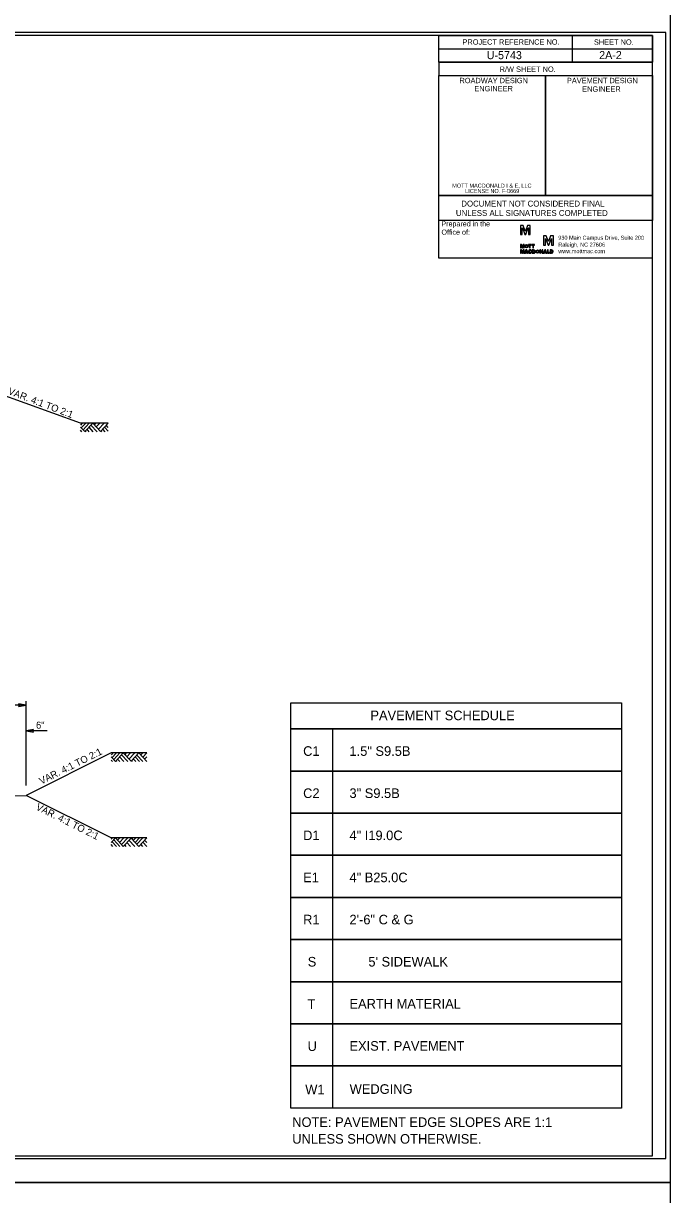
# Model space of a CAD drawing. Extents: x 1901670 to 1902225, y 193498 to 194278.
# Drawn here: x 1902073.7 to 1902134.2, y 194046.9 to 194156.6 of the extents above; entities that cross this region are included whole.
import ezdxf

# ---------------------------------------------------------------- set-up
doc = ezdxf.new("R2010")
doc.units = 0
for name, color, linetype in [('Old_Level_1', 7, 'Continuous'), ('Old_Level_2', 7, 'Continuous'), ('Old_Level_42', 7, 'Continuous'), ('Old_Level_45', 7, 'Continuous'), ('Prop Dimension', 7, 'Continuous'), ('Prop Dimension Text', 7, 'Continuous'), ('Prop Pavement Schedule Description CELL', 7, 'Continuous'), ('Sheet Border Standard 30in CELL', 7, 'Continuous'), ('Sheet Cutting Line CELL', 7, 'Continuous'), ('Sheet Data Field CELL', 7, 'Continuous'), ('Sheet Plot Border Inside CELL', 7, 'Continuous'), ('Sheet Plot Border Outside CELL', 7, 'Continuous'), ('Sheet Sticker Exception Certification CELL', 7, 'Continuous'), ('Typical Pavement Slope CELL', 7, 'Continuous'), ('Typical Terminator CELL', 7, 'Continuous')]:
    doc.layers.add(name, color=color, linetype=linetype)

# ---------------------------------------------------------------- blocks, each defined once
blk = doc.blocks.new('TERMINATOR')
at = {"layer": 'Typical Terminator CELL'}
blk.add_lwpolyline([(-0.469, 0.081), (0, 0), (-0.471, -0.083), (-0.411, 0)], close=True, dxfattribs=at)

msp = doc.modelspace()

# ---------------------------------------------------------------- linework, layer by layer
at = {"layer": 'Old_Level_1'}
for p, q in [((1902079.16, 194119.18), (1902078.99, 194118.99)), ((1902079.4, 194118.38), (1902078.99, 194118.81)), ((1902079.13, 194118.37), (1902078.99, 194118.51)), ((1902079.48, 194119.18), (1902079.07, 194118.73)), ((1902079.82, 194119.18), (1902079.24, 194118.55)), ((1902080.14, 194119.18), (1902079.4, 194118.38)), ((1902079.53, 194118.37), (1902079.46, 194118.45)), ((1902079.82, 194118.37), (1902079.61, 194118.6)), ((1902080.19, 194118.37), (1902079.79, 194118.8)), ((1902080.56, 194118.37), (1902079.97, 194119)), ((1902080.87, 194118.39), (1902080.14, 194119.18)), ((1902080.4, 194119.18), (1902080.27, 194119.03)), ((1902080.8, 194119.18), (1902080.47, 194118.82)), ((1902081.2, 194119.18), (1902080.67, 194118.6)), ((1902081.59, 194119.17), (1902080.87, 194118.39)), ((1902080.99, 194118.37), (1902080.92, 194118.45)), ((1902081.31, 194118.37), (1902081.08, 194118.61)), ((1902081.59, 194118.43), (1902081.25, 194118.8)), ((1902081.59, 194118.77), (1902081.41, 194118.97)), ((1902082.03, 194088.28), (1902081.86, 194088.09)), ((1902082.26, 194087.48), (1902081.86, 194087.91)), ((1902081.99, 194087.47), (1902081.86, 194087.61)), ((1902082.35, 194088.28), (1902081.93, 194087.83)), ((1902082.68, 194088.28), (1902082.1, 194087.65)), ((1902083, 194088.28), (1902082.26, 194087.48)), ((1902082.39, 194087.47), (1902082.32, 194087.55)), ((1902082.69, 194087.47), (1902082.47, 194087.7)), ((1902083.05, 194087.47), (1902082.65, 194087.9)), ((1902083.42, 194087.47), (1902082.84, 194088.1)), ((1902083.73, 194087.49), (1902083, 194088.28)), ((1902083.27, 194088.28), (1902083.13, 194088.13)), ((1902083.67, 194088.28), (1902083.34, 194087.92)), ((1902084.07, 194088.28), (1902083.53, 194087.7)), ((1902084.46, 194088.27), (1902083.73, 194087.49)), ((1902083.86, 194087.47), (1902083.79, 194087.55)), ((1902084.17, 194087.47), (1902083.94, 194087.71)), ((1902084.52, 194087.47), (1902084.12, 194087.9)), ((1902084.83, 194087.47), (1902084.27, 194088.07)), ((1902085.2, 194087.47), (1902084.46, 194088.27)), ((1902084.82, 194088.28), (1902084.64, 194088.08)), ((1902085.2, 194088.28), (1902084.82, 194087.87)), ((1902085.2, 194087.91), (1902084.99, 194087.69)), ((1902081.99, 194080.32), (1902081.86, 194080.18)), ((1902082.26, 194080.31), (1902081.86, 194079.88)), ((1902082.35, 194079.51), (1902081.93, 194079.96)), ((1902082.68, 194079.51), (1902082.1, 194080.14)), ((1902083, 194079.52), (1902082.26, 194080.31)), ((1902082.39, 194080.32), (1902082.32, 194080.25)), ((1902082.69, 194080.32), (1902082.47, 194080.09)), ((1902083.05, 194080.32), (1902082.65, 194079.89)), ((1902083.42, 194080.32), (1902082.84, 194079.69)), ((1902083.73, 194080.3), (1902083, 194079.52)), ((1902083.67, 194079.51), (1902083.34, 194079.87)), ((1902084.07, 194079.51), (1902083.53, 194080.09)), ((1902084.46, 194079.52), (1902083.73, 194080.3)), ((1902083.86, 194080.32), (1902083.79, 194080.24)), ((1902084.17, 194080.32), (1902083.94, 194080.08)), ((1902084.52, 194080.32), (1902084.12, 194079.89)), ((1902084.83, 194080.32), (1902084.27, 194079.72)), ((1902085.2, 194080.32), (1902084.46, 194079.52)), ((1902085.2, 194079.51), (1902084.82, 194079.92)), ((1902085.2, 194079.88), (1902084.99, 194080.1)), ((1902082.03, 194079.51), (1902081.86, 194079.7)), ((1902083.27, 194079.51), (1902083.13, 194079.66)), ((1902084.82, 194079.51), (1902084.64, 194079.72))]:
    msp.add_line(p, q, dxfattribs=at)
msp.add_lwpolyline([(1902081.59, 194119.18), (1902078.99, 194119.18)], dxfattribs=at)
at = {"layer": 'Old_Level_2'}
for p, q in [((1902120.44, 194137.7), (1902120.18, 194137.7)), ((1902120.18, 194137.7), (1902120.18, 194136.85)), ((1902120.18, 194136.85), (1902120.36, 194136.85)), ((1902120.36, 194136.85), (1902120.36, 194137.46)), ((1902120.36, 194137.46), (1902120.37, 194137.46)), ((1902120.37, 194137.46), (1902120.61, 194136.85)), ((1902120.64, 194137.17), (1902120.44, 194137.7)), ((1902120.61, 194136.85), (1902120.68, 194136.85)), ((1902120.65, 194137.17), (1902120.64, 194137.17)), ((1902120.64, 194137.17), (1902120.64, 194137.17)), ((1902120.85, 194137.7), (1902120.65, 194137.17)), ((1902120.65, 194137.17), (1902120.65, 194137.17)), ((1902120.68, 194136.85), (1902120.92, 194137.46)), ((1902121.1, 194137.7), (1902120.85, 194137.7)), ((1902120.92, 194137.46), (1902120.93, 194137.46)), ((1902120.93, 194137.46), (1902120.93, 194136.85)), ((1902120.93, 194136.85), (1902121.1, 194136.85)), ((1902121.1, 194136.85), (1902121.1, 194137.7)), ((1902120.28, 194135.92), (1902120.18, 194135.92)), ((1902120.18, 194135.92), (1902120.18, 194135.59)), ((1902120.25, 194135.59), (1902120.25, 194135.83)), ((1902120.25, 194135.83), (1902120.25, 194135.83)), ((1902120.25, 194135.83), (1902120.35, 194135.59)), ((1902120.25, 194135.83), (1902120.25, 194135.83)), ((1902120.36, 194135.72), (1902120.28, 194135.92)), ((1902120.44, 194135.92), (1902120.36, 194135.72)), ((1902120.38, 194135.59), (1902120.47, 194135.83)), ((1902120.54, 194135.92), (1902120.44, 194135.92)), ((1902120.47, 194135.83), (1902120.47, 194135.83)), ((1902120.47, 194135.83), (1902120.47, 194135.59)), ((1902120.47, 194135.83), (1902120.47, 194135.83)), ((1902120.47, 194135.83), (1902120.47, 194135.83)), ((1902120.54, 194135.59), (1902120.54, 194135.92)), ((1902120.54, 194135.59), (1902120.54, 194135.92)), ((1902122.6, 194136.71), (1902122.35, 194136.71)), ((1902122.35, 194136.71), (1902122.35, 194135.86)), ((1902122.35, 194135.86), (1902122.53, 194135.86)), ((1902122.53, 194135.86), (1902122.53, 194136.47)), ((1902122.53, 194136.47), (1902122.53, 194136.47)), ((1902122.53, 194136.47), (1902122.77, 194135.86)), ((1902122.8, 194136.18), (1902122.6, 194136.71)), ((1902122.77, 194135.86), (1902122.85, 194135.86)), ((1902122.81, 194136.18), (1902122.8, 194136.18)), ((1902122.8, 194136.18), (1902122.8, 194136.18)), ((1902123.01, 194136.71), (1902122.81, 194136.18)), ((1902122.81, 194136.18), (1902122.81, 194136.18)), ((1902122.85, 194135.86), (1902123.08, 194136.47)), ((1902123.27, 194136.71), (1902123.01, 194136.71)), ((1902123.08, 194136.47), (1902123.09, 194136.47)), ((1902123.09, 194136.47), (1902123.09, 194135.86)), ((1902123.09, 194135.86), (1902123.27, 194135.86)), ((1902123.27, 194135.86), (1902123.27, 194136.71)), ((1902120.18, 194135.59), (1902120.25, 194135.59)), ((1902120.28, 194135.41), (1902120.18, 194135.41)), ((1902120.18, 194135.41), (1902120.18, 194135.09)), ((1902120.18, 194135.09), (1902120.25, 194135.09)), ((1902120.25, 194135.09), (1902120.25, 194135.32)), ((1902120.25, 194135.32), (1902120.25, 194135.32)), ((1902120.25, 194135.32), (1902120.35, 194135.09)), ((1902120.36, 194135.21), (1902120.28, 194135.41)), ((1902120.35, 194135.59), (1902120.38, 194135.59)), ((1902120.35, 194135.09), (1902120.38, 194135.09)), ((1902120.44, 194135.41), (1902120.36, 194135.21)), ((1902120.38, 194135.09), (1902120.47, 194135.32)), ((1902120.54, 194135.41), (1902120.44, 194135.41)), ((1902120.47, 194135.59), (1902120.54, 194135.59)), ((1902120.47, 194135.32), (1902120.47, 194135.32)), ((1902120.47, 194135.32), (1902120.47, 194135.09)), ((1902120.47, 194135.09), (1902120.54, 194135.09)), ((1902120.54, 194135.09), (1902120.54, 194135.41)), ((1902121.22, 194135.16), (1902121.16, 194135.18)), ((1902121.22, 194135.16), (1902121.16, 194135.18)), ((1902121.17, 194135.31), (1902121.23, 194135.33)), ((1902121.17, 194135.31), (1902121.23, 194135.33)), ((1902121.42, 194135.41), (1902121.27, 194135.41)), ((1902121.27, 194135.41), (1902121.27, 194135.25)), ((1902121.27, 194135.25), (1902121.27, 194135.09)), ((1902121.27, 194135.09), (1902121.42, 194135.09)), ((1902121.34, 194135.15), (1902121.34, 194135.35)), ((1902121.34, 194135.35), (1902121.42, 194135.35)), ((1902121.42, 194135.15), (1902121.34, 194135.15)), ((1902122.96, 194135.41), (1902122.96, 194135.41)), ((1902123.1, 194135.41), (1902122.96, 194135.41)), ((1902122.96, 194135.41), (1902122.96, 194135.25)), ((1902122.96, 194135.25), (1902122.96, 194135.09)), ((1902122.96, 194135.09), (1902123.1, 194135.09)), ((1902123.02, 194135.15), (1902123.02, 194135.35)), ((1902123.02, 194135.35), (1902123.1, 194135.35)), ((1902123.1, 194135.15), (1902123.02, 194135.15)), ((1902123.1, 194135.35), (1902123.1, 194135.35))]:
    msp.add_line(p, q, dxfattribs=at)
for points in [[(1902120.95, 194135.86), (1902121.04, 194135.86), (1902121.04, 194135.59), (1902121.11, 194135.59), (1902121.11, 194135.86), (1902121.2, 194135.86), (1902121.2, 194135.92), (1902120.95, 194135.92), (1902120.95, 194135.86)], [(1902121.24, 194135.86), (1902121.34, 194135.86), (1902121.34, 194135.59), (1902121.41, 194135.59), (1902121.41, 194135.86), (1902121.5, 194135.86), (1902121.5, 194135.92), (1902121.24, 194135.92), (1902121.24, 194135.86)], [(1902120.58, 194135.09), (1902120.65, 194135.09), (1902120.68, 194135.14), (1902120.82, 194135.14), (1902120.84, 194135.09), (1902120.91, 194135.09), (1902120.79, 194135.41), (1902120.7, 194135.41), (1902120.58, 194135.09)], [(1902120.69, 194135.2), (1902120.75, 194135.34), (1902120.8, 194135.2), (1902120.69, 194135.2)], [(1902122.07, 194135.3), (1902122.07, 194135.3), (1902122.23, 194135.09), (1902122.29, 194135.09), (1902122.29, 194135.41), (1902122.23, 194135.41), (1902122.23, 194135.21), (1902122.07, 194135.41), (1902122, 194135.41), (1902122, 194135.09), (1902122.07, 194135.09), (1902122.07, 194135.3)], [(1902122.33, 194135.09), (1902122.41, 194135.09), (1902122.43, 194135.14), (1902122.57, 194135.14), (1902122.59, 194135.09), (1902122.67, 194135.09), (1902122.54, 194135.41), (1902122.46, 194135.41), (1902122.33, 194135.09)], [(1902122.45, 194135.2), (1902122.5, 194135.34), (1902122.56, 194135.2), (1902122.45, 194135.2)], [(1902122.92, 194135.09), (1902122.92, 194135.15), (1902122.78, 194135.15), (1902122.78, 194135.41), (1902122.71, 194135.41), (1902122.71, 194135.09), (1902122.92, 194135.09)], [(1902122.92, 194135.09), (1902122.92, 194135.15), (1902122.78, 194135.15), (1902122.78, 194135.41), (1902122.71, 194135.41), (1902122.71, 194135.09), (1902122.92, 194135.09), (1902122.92, 194135.15)]]:
    msp.add_lwpolyline(points, dxfattribs=at)
msp.add_arc((1902123.1, 194135.25), 0.162, 270, 90, dxfattribs=at)
for centre, major_axis, ratio in [((1902120.76, 194135.76), (0, 0.162), 0.993118), ((1902120.76, 194135.76), (0, 0.106), 0.916103), ((1902121.79, 194135.25), (0, 0.162), 0.993118), ((1902121.79, 194135.25), (0, 0.106), 0.916103)]:
    msp.add_ellipse(centre, major_axis=major_axis, ratio=ratio, dxfattribs=at)
for centre, major_axis, ratio, start_param, end_param in [((1902121.09, 194135.25), (0, 0.162), 0.993118, 5.246647, 10.366427), ((1902121.09, 194135.25), (0, 0.162), 0.993118, 5.246647, 10.366427), ((1902121.09, 194135.25), (0, 0.106), 0.916103, 5.276876, 9.424778), ((1902121.09, 194135.25), (0, 0.106), 0.916103, 5.276876, 10.296021), ((1902121.09, 194135.25), (0, 0.106), 0.916103, 3.141593, 4.012835), ((1902121.42, 194135.25), (0, -0.162), 0.930276, 0, 3.141593), ((1902121.42, 194135.25), (0, -0.101), 0.900832, 0, 3.141593), ((1902123.1, 194135.25), (0, -0.101), 0.900832, 0, 3.141593)]:
    msp.add_ellipse(centre, major_axis=major_axis, ratio=ratio, start_param=start_param, end_param=end_param, dxfattribs=at)
at = {"layer": 'Old_Level_42'}
msp.add_lwpolyline([(1902132.54, 194134.63), (1902112.54, 194134.63), (1902112.54, 194138.16)], dxfattribs=at)
at = {"layer": 'Prop Dimension'}
for p, q in [((1902073.9, 194085.23), (1902073.9, 194093.11)), ((1902073.9, 194092.74), (1902063.9, 194092.74)), ((1902075.87, 194090.35), (1902073.9, 194090.35))]:
    msp.add_line(p, q, dxfattribs=at)
at = {"layer": 'Prop Pavement Schedule Description CELL'}
msp.add_lwpolyline([(1902098.68, 194092.97), (1902129.65, 194092.97), (1902129.65, 194090.52), (1902098.68, 194090.52)], close=True, dxfattribs=at)
for points in [[(1902102.63, 194086.57), (1902098.68, 194086.57), (1902098.68, 194090.52), (1902129.65, 194090.52), (1902129.65, 194086.57), (1902102.63, 194086.57), (1902102.63, 194090.52)], [(1902102.63, 194082.63), (1902098.68, 194082.63), (1902098.68, 194086.57), (1902129.65, 194086.57), (1902129.65, 194082.63), (1902102.63, 194082.63), (1902102.63, 194086.57)], [(1902102.63, 194078.68), (1902098.68, 194078.68), (1902098.68, 194082.63), (1902129.65, 194082.63), (1902129.65, 194078.68), (1902102.63, 194078.68), (1902102.63, 194082.63)], [(1902102.63, 194074.73), (1902098.68, 194074.73), (1902098.68, 194078.68), (1902129.65, 194078.68), (1902129.65, 194074.73), (1902102.63, 194074.73), (1902102.63, 194078.68)], [(1902102.63, 194070.79), (1902098.68, 194070.79), (1902098.68, 194074.73), (1902129.65, 194074.73), (1902129.65, 194070.79), (1902102.63, 194070.79), (1902102.63, 194074.73)], [(1902102.63, 194066.84), (1902098.68, 194066.84), (1902098.68, 194070.79), (1902129.65, 194070.79), (1902129.65, 194066.84), (1902102.63, 194066.84), (1902102.63, 194070.79)], [(1902102.63, 194062.89), (1902098.68, 194062.89), (1902098.68, 194066.84), (1902129.65, 194066.84), (1902129.65, 194062.89), (1902102.63, 194062.89), (1902102.63, 194066.84)], [(1902102.63, 194058.95), (1902098.68, 194058.95), (1902098.68, 194062.89), (1902129.65, 194062.89), (1902129.65, 194058.95), (1902102.63, 194058.95), (1902102.63, 194062.89)], [(1902102.63, 194055), (1902098.68, 194055), (1902098.68, 194058.95), (1902129.65, 194058.95), (1902129.65, 194055), (1902102.63, 194055), (1902102.63, 194058.95)]]:
    msp.add_lwpolyline(points, dxfattribs=at)
at = {"layer": 'Sheet Border Standard 30in CELL'}
for p, q in [((1902125.04, 194155.51), (1902125.04, 194153.01)), ((1902112.54, 194154.26), (1902132.54, 194154.26)), ((1902112.54, 194153.01), (1902132.54, 194153.01)), ((1902112.54, 194153.01), (1902112.54, 194151.76)), ((1902112.54, 194153.01), (1902132.54, 194153.01)), ((1902122.54, 194151.76), (1902122.54, 194140.51))]:
    msp.add_line(p, q, dxfattribs=at)
for points in [[(1902132.54, 194155.51), (1901982.54, 194155.51), (1901982.54, 194050.51), (1902132.54, 194050.51)], [(1902112.54, 194155.51), (1902132.54, 194155.51), (1902132.54, 194153.01), (1902112.54, 194153.01)], [(1902112.54, 194151.76), (1902122.54, 194151.76), (1902122.54, 194140.51), (1902112.54, 194140.51)], [(1902122.54, 194151.76), (1902132.54, 194151.76), (1902132.54, 194140.51), (1902122.54, 194140.51)]]:
    msp.add_lwpolyline(points, close=True, dxfattribs=at)
at = {"layer": 'Sheet Cutting Line CELL'}
for p, q in [((1901965.84, 194048.01), (1902134.24, 194048.01)), ((1902134.24, 194048.01), (1901965.84, 194048.01))]:
    msp.add_line(p, q, dxfattribs=at)
at = {"layer": 'Sheet Plot Border Inside CELL'}
msp.add_lwpolyline([(1902133.79, 194155.77), (1901967.14, 194155.77), (1901967.14, 194050.26), (1902133.79, 194050.26)], close=True, dxfattribs=at)
at = {"layer": 'Sheet Plot Border Outside CELL'}
for points in [[(1902134.24, 194158.01), (1901965.84, 194158.01), (1901965.84, 194048.01), (1902134.24, 194048.01)], [(1902134.24, 194048.01), (1901965.84, 194048.01), (1901965.84, 193938.01), (1902134.24, 193938.01)]]:
    msp.add_lwpolyline(points, close=True, dxfattribs=at)
at = {"layer": 'Sheet Sticker Exception Certification CELL'}
for p, q in [((1902112.54, 194138.16), (1902112.54, 194140.51)), ((1902112.54, 194140.51), (1902132.54, 194140.51)), ((1902132.54, 194140.51), (1902132.54, 194138.16)), ((1902132.54, 194138.16), (1902112.54, 194138.16))]:
    msp.add_line(p, q, dxfattribs=at)
at = {"layer": 'Typical Pavement Slope CELL'}
for p, q in [((1902078.99, 194119.18), (1902069.9, 194122.45)), ((1902081.86, 194088.28), (1902073.9, 194084.3)), ((1902064.4, 194084.11), (1902073.9, 194084.3)), ((1902081.86, 194080.32), (1902073.9, 194084.3))]:
    msp.add_line(p, q, dxfattribs=at)
for points in [[(1902085.2, 194088.28), (1902081.86, 194088.28)], [(1902085.2, 194080.32), (1902081.86, 194080.32)]]:
    msp.add_lwpolyline(points, dxfattribs=at)

# ---------------------------------------------------------------- block references
at = {"layer": 'Prop Dimension', "xscale": 1.5, "yscale": -1.5}
msp.add_blockref('TERMINATOR', (1902073.9, 194092.74), dxfattribs=at)
at = {"layer": 'Prop Dimension', "xscale": 1.5, "yscale": -1.5, "rotation": 180}
msp.add_blockref('TERMINATOR', (1902073.9, 194090.35), dxfattribs=at)

# ---------------------------------------------------------------- texts
at = {"layer": 'Old_Level_1'}
for rotation, p in [(339.1658, (1902072.15, 194121.92)), (26.5651, (1902075.33, 194085.3)), (333.4349, (1902074.76, 194082.99))]:
    msp.add_text('VAR. 4:1 TO 2:1', height=0.656, rotation=rotation, dxfattribs=at).set_placement(p)
at = {"layer": 'Old_Level_2'}
for s, height, p in [('Prepared in the ', 0.4819, (1902112.79, 194137.61)), ('Office of:', 0.482, (1902112.79, 194136.83))]:
    msp.add_text(s, height=height, dxfattribs=at).set_placement(p)
for s, p in [('930 Main Campus Drive, Suite 200', (1902123.73, 194136.36)), ('Raleigh, NC 27606', (1902123.73, 194135.71)), ('www.mottmac.com ', (1902123.73, 194135.1))]:
    msp.add_text(s, height=0.375, rotation=360, dxfattribs=at).set_placement(p)
at = {"layer": 'Old_Level_45'}
for s, p in [('MOTT MACDONALD I & E, LLC', (1902113.8, 194141.24)), (' LICENSE NO. F-0669', (1902114.87, 194140.74))]:
    msp.add_text(s, height=0.375, rotation=360, dxfattribs=at).set_placement(p)
at = {"layer": 'Prop Dimension'}
msp.add_text('6" ', height=0.656, dxfattribs=at).set_placement((1902074.83, 194090.55))
at = {"layer": 'Prop Dimension Text'}
msp.add_text('PAVEMENT SCHEDULE', height=0.9, dxfattribs=at).set_placement((1902106.14, 194091.34))
at = {"layer": 'Prop Pavement Schedule Description CELL'}
for s, p in [('C1', (1902099.84, 194088)), ('    1.5" S9.5B', (1902102.84, 194088)), ('C2', (1902099.84, 194084.05)), ('    3" S9.5B', (1902102.84, 194084.05)), ('D1', (1902099.84, 194080.1)), ('    4" I19.0C', (1902102.84, 194080.1)), ('E1', (1902099.84, 194076.16)), ('    4" B25.0C', (1902102.84, 194076.16)), ('R1', (1902099.84, 194072.21)), ('    2\'-6" C & G', (1902102.84, 194072.21)), ('S', (1902100.27, 194068.26)), ("5' SIDEWALK", (1902105.95, 194068.26)), ('T', (1902100.25, 194064.28)), ('    EARTH MATERIAL', (1902102.84, 194064.32)), ('U', (1902100.26, 194060.35)), ('    EXIST. PAVEMENT', (1902102.84, 194060.37)), ('W1', (1902100.04, 194056.29)), ('    WEDGING', (1902102.86, 194056.33)), ('NOTE: PAVEMENT EDGE SLOPES ARE 1:1', (1902098.82, 194053.23)), ('UNLESS SHOWN OTHERWISE.', (1902098.82, 194051.66))]:
    msp.add_text(s, height=0.9, dxfattribs=at).set_placement(p)
at = {"layer": 'Sheet Border Standard 30in CELL'}
for s, p in [('PROJECT REFERENCE NO.', (1902114.76, 194154.64)), ('SHEET NO.', (1902127.07, 194154.63)), ('R/W SHEET NO.', (1902118.24, 194152.09)), ('ROADWAY DESIGN', (1902114.48, 194151.03)), ('PAVEMENT DESIGN', (1902124.54, 194151.03)), ('ENGINEER', (1902115.87, 194150.27)), ('ENGINEER', (1902125.97, 194150.23))]:
    msp.add_text(s, height=0.5, dxfattribs=at).set_placement(p)
at = {"layer": 'Sheet Data Field CELL'}
for s, p in [('U-5743', (1902117.03, 194153.28)), ('2A-2', (1902127.56, 194153.29))]:
    msp.add_text(s, height=0.75, dxfattribs=at).set_placement(p)
at = {"layer": 'Sheet Sticker Exception Certification CELL'}
for s, p in [('UNLESS ALL SIGNATURES COMPLETED', (1902114.14, 194138.59)), ('DOCUMENT NOT CONSIDERED FINAL', (1902114.65, 194139.47))]:
    msp.add_text(s, height=0.55, dxfattribs=at).set_placement(p)

doc.saveas('drawing.dxf')
